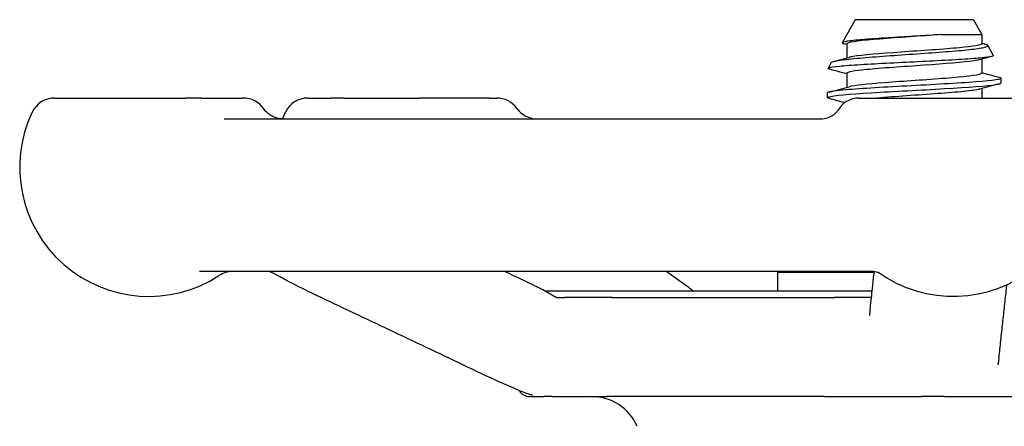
# Model space of a CAD drawing. Header units: inches. Extents: x 36 to 1719, y -84 to 1122.
# Tile 423 of 571: x 1420.35 to 1422.83, y 380.85 to 381.87. Entities that reach past the tile are written whole.
import ezdxf

# ---------------------------------------------------------------- set-up
doc = ezdxf.new("R2010")
doc.units = ezdxf.units.IN
doc.header["$LTSCALE"] = 48
doc.header["$MEASUREMENT"] = 0
doc.layers.add('Visible (ANSI)', color=7, linetype='Continuous', lineweight=30)

msp = doc.modelspace()

# ---------------------------------------------------------------- linework, layer by layer
at = {"layer": 'Visible (ANSI)'}
for p, q in [((1422.44995, 381.87027), (1422.41786, 381.81225)), ((1422.74829, 381.87027), (1422.44995, 381.87027)), ((1422.74829, 381.87027), (1422.76912, 381.8326)), ((1422.66547, 381.8326), (1422.76912, 381.8326)), ((1422.76912, 381.8326), (1422.76912, 381.80934)), ((1422.42912, 381.80934), (1422.42912, 381.77381)), ((1422.78413, 381.80545), (1422.79831, 381.77982)), ((1422.39019, 381.7622), (1422.382, 381.74738)), ((1422.76912, 381.77073), (1422.76912, 381.7352)), ((1422.42912, 381.7352), (1422.42912, 381.69967)), ((1422.81787, 381.71073), (1422.81787, 381.72259)), ((1422.76912, 381.69659), (1422.76912, 381.67277)), ((1420.43313, 381.67277), (1420.7628, 381.67277)), ((1420.8034, 381.67277), (1420.7628, 381.67277)), ((1420.8034, 381.67277), (1420.9069, 381.67277)), ((1420.90865, 381.67277), (1420.9069, 381.67277)), ((1421.07121, 381.67277), (1421.12926, 381.67277)), ((1421.16112, 381.67277), (1421.12926, 381.67277)), ((1421.16112, 381.67277), (1421.35174, 381.67277)), ((1421.5281, 381.67277), (1421.35174, 381.67277)), ((1421.5281, 381.67277), (1421.54704, 381.67277)), ((1422.38037, 381.67366), (1422.38037, 381.68552)), ((1422.46062, 381.67277), (1422.46054, 381.67277)), ((1422.46062, 381.67277), (1422.93495, 381.67277)), ((1420.8602, 381.62027), (1422.3629, 381.62027)), ((1422.49287, 381.23527), (1420.79822, 381.23527)), ((1422.25537, 381.23377), (1422.4982, 381.23377)), ((1422.25537, 381.1859), (1422.25537, 381.23377)), ((1422.27428, 381.23377), (1422.27715, 381.23527)), ((1422.49303, 381.1859), (1421.67049, 381.1859)), ((1421.83906, 381.17027), (1421.71776, 381.17027)), ((1421.83906, 381.17027), (1422.39861, 381.17027)), ((1421.83906, 381.17027), (1422.39861, 381.17027)), ((1422.49137, 381.17027), (1422.39861, 381.17027)), ((1421.63338, 380.92027), (1421.63037, 380.92027)), ((1421.63338, 380.92027), (1421.66637, 380.92027)), ((1421.68716, 380.92027), (1421.66637, 380.92027)), ((1421.68716, 380.92027), (1421.8251, 380.92027)), ((1422.37325, 380.92027), (1421.8251, 380.92027)), ((1422.37325, 380.92027), (1422.61698, 380.92027)), ((1422.67562, 380.92027), (1422.61698, 380.92027)), ((1422.67562, 380.92027), (1422.91398, 380.92027))]:
    msp.add_line(p, q, dxfattribs=at)
for centre, radius, start, end in [((1420.43313, 381.61027), 0.0625, 90, 154.62307), ((1420.90865, 381.61027), 0.0625, 34.46729, 90), ((1421.07121, 381.61027), 0.0625, 90, 154.62307), ((1421.54704, 381.61027), 0.0625, 35.45054, 90), ((1422.46055, 381.61027), 0.0625, 90, 151.08084), ((1420.6703, 381.49777), 0.325, 154.62307, 302.99589), ((1421.30838, 381.49777), 0.325, 154.62307, 157.8564), ((1421.64887, 381.68277), 0.0625, 215.45054, 270), ((1422.69778, 381.49777), 0.325, 234.08441, 309.50864), ((1420.88132, 381.17277), 0.0625, 90, 122.99589), ((1421.63037, 380.95152), 0.03125, 210.66159, 270), ((1421.78662, 380.79527), 0.125, 23.57818, 90)]:
    msp.add_arc(centre, radius, start, end, dxfattribs=at)
for points, knots in [([(1422.66547, 381.8326), (1422.6469, 381.83136), (1422.62692, 381.83014), (1422.584, 381.82755), (1422.56137, 381.82622), (1422.51815, 381.82353), (1422.49801, 381.8222), (1422.46293, 381.81951), (1422.44841, 381.81818), (1422.42703, 381.81549), (1422.42048, 381.81415), (1422.41688, 381.81178), (1422.41806, 381.81075), (1422.42191, 381.80972)], [-4.2480515, -4.2480515, -4.2480515, -4.2480515, -4.0909216, -4.0909216, -3.9177275, -3.9177275, -3.7423694, -3.7423694, -3.5648477, -3.5648477, -3.385163, -3.385163, -3.2453713, -3.2453713, -3.2453713, -3.2453713]), ([(1422.66547, 381.8326), (1422.61671, 381.82893), (1422.55824, 381.82525), (1422.51265, 381.82158), (1422.46705, 381.8179), (1422.43544, 381.81422), (1422.43001, 381.81055), (1422.42942, 381.81014), (1422.42914, 381.80974), (1422.42917, 381.80934)], [13.736211, 13.736211, 13.736211, 13.736211, 14.6708098, 14.6708098, 14.6708098, 15.6053465, 15.6053465, 15.6053465, 15.7079633, 15.7079633, 15.7079633, 15.7079633]), ([(1422.39019, 381.7622), (1422.39031, 381.76241), (1422.39049, 381.76262), (1422.39297, 381.76461), (1422.4004, 381.76639), (1422.4248, 381.76998), (1422.44141, 381.77175), (1422.48157, 381.77534), (1422.50463, 381.77712), (1422.55411, 381.78071), (1422.58001, 381.78249), (1422.63119, 381.78608), (1422.65599, 381.78785), (1422.70122, 381.79144), (1422.72127, 381.79322), (1422.754, 381.79681), (1422.76646, 381.79859), (1422.7822, 381.80218), (1422.78546, 381.80395), (1422.78305, 381.80678), (1422.78067, 381.8078), (1422.77684, 381.80882)], [-2.471323, -2.471323, -2.471323, -2.471323, -2.4471425, -2.4471425, -2.2417348, -2.2417348, -2.0391858, -2.0391858, -1.8394961, -1.8394961, -1.6426663, -1.6426663, -1.4486971, -1.4486971, -1.2575891, -1.2575891, -1.0693429, -1.0693429, -0.8839593, -0.8839593, -0.7797575, -0.7797575, -0.7797575, -0.7797575]), ([(1422.76907, 381.80934), (1422.76884, 381.80606), (1422.74843, 381.80279), (1422.71354, 381.79951), (1422.67437, 381.79584), (1422.61791, 381.79216), (1422.56596, 381.78849), (1422.51402, 381.78481), (1422.46786, 381.78113), (1422.44531, 381.77746), (1422.44102, 381.77676), (1422.4376, 381.77606), (1422.43506, 381.77536)], [12.5663706, 12.5663706, 12.5663706, 12.5663706, 13.3988567, 13.3988567, 13.3988567, 14.3334779, 14.3334779, 14.3334779, 15.268037, 15.268037, 15.268037, 15.445753, 15.445753, 15.445753, 15.445753]), ([(1422.79831, 381.77982), (1422.7989, 381.77874), (1422.79627, 381.77768), (1422.78317, 381.77526), (1422.77095, 381.77393), (1422.738, 381.77124), (1422.71749, 381.76991), (1422.67075, 381.76722), (1422.6449, 381.76589), (1422.59116, 381.7632), (1422.56378, 381.76186), (1422.51107, 381.75917), (1422.48628, 381.75784), (1422.44262, 381.75515), (1422.42425, 381.75382), (1422.39647, 381.75113), (1422.38743, 381.7498), (1422.38083, 381.74738), (1422.38141, 381.74632), (1422.38544, 381.74526)], [-1.8294571, -1.8294571, -1.8294571, -1.8294571, -1.6707361, -1.6707361, -1.469445, -1.469445, -1.2659958, -1.2659958, -1.0603886, -1.0603886, -0.8526241, -0.8526241, -0.6427026, -0.6427026, -0.4306244, -0.4306244, -0.2163901, -0.2163901, -0.0441233, -0.0441233, -0.0441233, -0.0441233]), ([(1422.76313, 381.76917), (1422.75981, 381.76826), (1422.75505, 381.76735), (1422.74885, 381.76645), (1422.72378, 381.76277), (1422.67579, 381.7591), (1422.62339, 381.75542), (1422.57099, 381.75175), (1422.51547, 381.74807), (1422.47825, 381.7444), (1422.44717, 381.74133), (1422.42948, 381.73826), (1422.42922, 381.7352)], [19.1117662, 19.1117662, 19.1117662, 19.1117662, 19.3428758, 19.3428758, 19.3428758, 20.2771046, 20.2771046, 20.2771046, 21.2112724, 21.2112724, 21.2112724, 21.9911486, 21.9911486, 21.9911486, 21.9911486]), ([(1422.81321, 381.72502), (1422.81485, 381.72459), (1422.81607, 381.72416), (1422.81684, 381.72373), (1422.82304, 381.72028), (1422.7996, 381.71683), (1422.75462, 381.71338), (1422.70963, 381.70993), (1422.64395, 381.70648), (1422.58023, 381.70303), (1422.51652, 381.69958), (1422.45597, 381.69613), (1422.41948, 381.69268), (1422.39421, 381.6903), (1422.38081, 381.68791), (1422.38061, 381.68552)], [18.6439269, 18.6439269, 18.6439269, 18.6439269, 18.7524691, 18.7524691, 18.7524691, 19.6296647, 19.6296647, 19.6296647, 20.5068064, 20.5068064, 20.5068064, 21.3838943, 21.3838943, 21.3838943, 21.9911486, 21.9911486, 21.9911486, 21.9911486]), ([(1422.76902, 381.7352), (1422.76907, 381.73458), (1422.76843, 381.73397), (1422.76705, 381.73336), (1422.75882, 381.72968), (1422.72464, 381.72601), (1422.67769, 381.72233), (1422.63075, 381.71866), (1422.57218, 381.71498), (1422.5246, 381.71131), (1422.48106, 381.70795), (1422.44769, 381.70458), (1422.43496, 381.70122)], [18.8495559, 18.8495559, 18.8495559, 18.8495559, 19.0056553, 19.0056553, 19.0056553, 19.9399062, 19.9399062, 19.9399062, 20.874096, 20.874096, 20.874096, 21.7289383, 21.7289383, 21.7289383, 21.7289383]), ([(1422.3853, 381.67124), (1422.37957, 381.67274), (1422.37888, 381.67424), (1422.38374, 381.67574), (1422.39493, 381.67919), (1422.43532, 381.68264), (1422.49096, 381.6861), (1422.54639, 381.68954), (1422.6159, 381.69298), (1422.67564, 381.69642), (1422.73519, 381.69985), (1422.78393, 381.70327), (1422.80523, 381.7067), (1422.81357, 381.70805), (1422.81764, 381.70939), (1422.81757, 381.71073)], [-28.4799629, -28.4799629, -28.4799629, -28.4799629, -28.0985528, -28.0985528, -28.0985528, -27.2207324, -27.2207324, -27.2207324, -26.3461896, -26.3461896, -26.3461896, -25.4743607, -25.4743607, -25.4743607, -25.1327412, -25.1327412, -25.1327412, -25.1327412]), ([(1422.76299, 381.69503), (1422.75583, 381.69312), (1422.74244, 381.69121), (1422.72369, 381.6893), (1422.68768, 381.68562), (1422.6328, 381.68195), (1422.58021, 381.67828), (1422.55394, 381.67644), (1422.52856, 381.67461), (1422.50643, 381.67277)], [25.3949515, 25.3949515, 25.3949515, 25.3949515, 25.8812012, 25.8812012, 25.8812012, 26.8150062, 26.8150062, 26.8150062, 27.2814663, 27.2814663, 27.2814663, 27.2814663]), ([(1421.00785, 381.62027), (1421.00504, 381.62027), (1421.00202, 381.62048), (1420.99564, 381.62152), (1420.99228, 381.62235), (1420.98541, 381.62479), (1420.9819, 381.62641), (1420.97503, 381.63052), (1420.97167, 381.63301), (1420.96547, 381.63879), (1420.96263, 381.64208), (1420.96018, 381.64564)], [0, 0, 0, 0, 0.02073024, 0.02073024, 0.04146048, 0.04146048, 0.06219072, 0.06219072, 0.08292096, 0.08292096, 0.1036512, 0.1036512, 0.1036512, 0.1036512]), ([(1422.3629, 381.62027), (1422.36951, 381.62027), (1422.37559, 381.62143), (1422.3863, 381.62487), (1422.39062, 381.62721), (1422.39742, 381.63165), (1422.39974, 381.63372), (1422.40309, 381.63699), (1422.40411, 381.63822), (1422.40554, 381.64004), (1422.40586, 381.64056), (1422.40596, 381.64072), (1422.40597, 381.64072), (1422.40597, 381.64072)], [0, 0, 0, 0, 0.01956218, 0.01956218, 0.04214322, 0.04214322, 0.06689766, 0.06689766, 0.09171423, 0.09171423, 0.1193718, 0.1193718, 0.11941348, 0.11941348, 0.11941348, 0.11941348]), ([(1420.97584, 381.23503), (1420.97584, 381.23503), (1420.97581, 381.23503), (1420.97558, 381.23504), (1420.97545, 381.23505), (1420.97505, 381.23507), (1420.97494, 381.23508), (1420.97471, 381.23509), (1420.97463, 381.23509), (1420.97445, 381.2351), (1420.97435, 381.2351), (1420.97413, 381.23511), (1420.97402, 381.23511), (1420.97377, 381.23512), (1420.97364, 381.23512), (1420.97326, 381.23514), (1420.973, 381.23514), (1420.97225, 381.23516), (1420.97179, 381.23517), (1420.96962, 381.23521), (1420.96819, 381.23523), (1420.96515, 381.23525), (1420.96359, 381.23526), (1420.96104, 381.23527), (1420.96006, 381.23527), (1420.95857, 381.23527), (1420.95808, 381.23527), (1420.95719, 381.23527), (1420.95682, 381.23527), (1420.95631, 381.23527), (1420.95626, 381.23527), (1420.9562, 381.23527), (1420.95619, 381.23527), (1420.95617, 381.23527), (1420.95616, 381.23527), (1420.95592, 381.23527), (1420.95568, 381.23527), (1420.95544, 381.23527)], [0.378257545, 0.378257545, 0.378257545, 0.378257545, 0.386657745, 0.386657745, 0.392554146, 0.392554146, 0.394496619, 0.394496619, 0.39546607, 0.39546607, 0.396437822, 0.396437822, 0.397411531, 0.397411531, 0.398384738, 0.398384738, 0.400350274, 0.400350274, 0.404274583, 0.404274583, 0.419969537, 0.419969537, 0.438754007, 0.438754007, 0.450767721, 0.450767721, 0.456774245, 0.456774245, 0.461283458, 0.461283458, 0.461769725, 0.461769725, 0.461830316, 0.461830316, 0.461891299, 0.461891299, 0.463727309, 0.463727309, 0.463727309, 0.463727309]), ([(1421.06938, 381.18708), (1421.05201, 381.19534), (1421.0348, 381.20368), (1421.01383, 381.21481), (1421.00873, 381.2176), (1420.99966, 381.22271), (1420.99564, 381.22504), (1420.98883, 381.2289), (1420.98623, 381.23036), (1420.98241, 381.23228), (1420.98116, 381.23287), (1420.97927, 381.23369), (1420.97855, 381.23398), (1420.9774, 381.23441), (1420.97694, 381.23457), (1420.97591, 381.23491), (1420.97554, 381.235), (1420.97532, 381.23506)], [0, 0, 0, 0, 0.15497359, 0.15497359, 0.20636211, 0.20636211, 0.24491806, 0.24491806, 0.26745771, 0.26745771, 0.27822563, 0.27822563, 0.28608386, 0.28608386, 0.29389274, 0.29389274, 0.30858895, 0.30858895, 0.30858895, 0.30858895]), ([(1422.48925, 381.15077), (1422.49099, 381.16689), (1422.49272, 381.18302), (1422.49575, 381.2111), (1422.49704, 381.22305), (1422.49833, 381.235)], [0.77160372, 0.77160372, 0.77160372, 0.77160372, 1.07474202, 1.07474202, 1.29924856, 1.29924856, 1.29924856, 1.29924856]), ([(1422.5107, 381.23202), (1422.51002, 381.23231), (1422.50894, 381.23275), (1422.50553, 381.23376), (1422.50336, 381.23433), (1422.4982, 381.23505), (1422.49581, 381.23527), (1422.49287, 381.23527)], [0.52279542, 0.52279542, 0.52279542, 0.52279542, 0.545370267, 0.545370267, 0.565399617, 0.565399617, 0.577961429, 0.577961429, 0.577961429, 0.577961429]), ([(1421.64176, 381.20054), (1421.65349, 381.19498), (1421.66494, 381.18925), (1421.67989, 381.18043), (1421.6838, 381.17803), (1421.6892, 381.17477), (1421.69068, 381.17389), (1421.69322, 381.17244), (1421.6943, 381.17184), (1421.69587, 381.17101), (1421.69642, 381.17073), (1421.69745, 381.17023), (1421.69789, 381.17003), (1421.69847, 381.16977), (1421.69865, 381.1697), (1421.69885, 381.16962), (1421.69889, 381.16961), (1421.69889, 381.16961)], [0, 0, 0, 0, 0.10474171, 0.10474171, 0.14093521, 0.14093521, 0.15449192, 0.15449192, 0.16471611, 0.16471611, 0.17102308, 0.17102308, 0.17849198, 0.17849198, 0.1854649, 0.1854649, 0.19170635, 0.19170635, 0.19170635, 0.19170635]), ([(1422.03098, 381.19506), (1422.03324, 381.19345), (1422.03612, 381.19146), (1422.04051, 381.18822), (1422.04203, 381.18707), (1422.04353, 381.1859)], [0, 0, 0, 0, 0.033112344, 0.033112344, 0.050501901, 0.050501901, 0.050501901, 0.050501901]), ([(1422.81264, 381.01807), (1422.81421, 381.03264), (1422.81578, 381.04722), (1422.81892, 381.07637), (1422.8205, 381.09095), (1422.82364, 381.12012), (1422.82521, 381.1347), (1422.82835, 381.16388), (1422.82992, 381.17847), (1422.83182, 381.19604), (1422.83214, 381.19901), (1422.83246, 381.20199)], [0.7332962, 0.7332962, 0.7332962, 0.7332962, 1.0071895, 1.0071895, 1.2810829, 1.2810829, 1.5549762, 1.5549762, 1.8288696, 1.8288696, 1.8847241, 1.8847241, 1.8847241, 1.8847241]), ([(1421.06938, 381.18708), (1421.1001, 381.17249), (1421.13082, 381.15789), (1421.19226, 381.12871), (1421.22299, 381.11412), (1421.28443, 381.08494), (1421.31516, 381.07035), (1421.37661, 381.04118), (1421.40734, 381.0266), (1421.46881, 380.99745), (1421.49954, 380.98287), (1421.53027, 380.9683)], [0.9601047, 0.9601047, 0.9601047, 0.9601047, 1.233998, 1.233998, 1.5078914, 1.5078914, 1.7817848, 1.7817848, 2.0556781, 2.0556781, 2.3295715, 2.3295715, 2.3295715, 2.3295715]), ([(1421.69704, 381.17043), (1421.69728, 381.17042), (1421.69752, 381.17041), (1421.69843, 381.17039), (1421.69909, 381.17037), (1421.70041, 381.17035), (1421.70108, 381.17034), (1421.70357, 381.17031), (1421.7053, 381.1703), (1421.70871, 381.17028), (1421.71038, 381.17028), (1421.7129, 381.17027), (1421.71373, 381.17027), (1421.71521, 381.17027), (1421.71584, 381.17027), (1421.71661, 381.17027), (1421.7167, 381.17027), (1421.71682, 381.17027), (1421.71684, 381.17027), (1421.71688, 381.17027), (1421.7169, 381.17027), (1421.71693, 381.17027), (1421.71694, 381.17027), (1421.71722, 381.17027), (1421.71748, 381.17027), (1421.71774, 381.17027)], [0.287281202, 0.287281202, 0.287281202, 0.287281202, 0.289064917, 0.289064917, 0.294371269, 0.294371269, 0.300336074, 0.300336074, 0.316953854, 0.316953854, 0.333382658, 0.333382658, 0.341579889, 0.341579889, 0.347730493, 0.347730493, 0.348500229, 0.348500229, 0.348663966, 0.348663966, 0.348829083, 0.348829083, 0.348913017, 0.348913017, 0.351147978, 0.351147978, 0.351147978, 0.351147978]), ([(1422.48731, 381.12475), (1422.48731, 381.12475), (1422.48731, 381.12475), (1422.48731, 381.12477), (1422.48733, 381.12497), (1422.48739, 381.12588), (1422.48744, 381.12682), (1422.48759, 381.12933), (1422.48768, 381.131), (1422.48792, 381.13491), (1422.48806, 381.13716), (1422.48842, 381.14225), (1422.48867, 381.14514), (1422.48901, 381.14854), (1422.48909, 381.14936), (1422.4892, 381.15032), (1422.48922, 381.15055), (1422.48925, 381.15077)], [0.39505215, 0.39505215, 0.39505215, 0.39505215, 0.39558435, 0.39558435, 0.40525064, 0.40525064, 0.42132108, 0.42132108, 0.44262059, 0.44262059, 0.47100407, 0.47100407, 0.50890401, 0.50890401, 0.52153513, 0.52153513, 0.52574122, 0.52574122, 0.52574122, 0.52574122]), ([(1422.81264, 381.01807), (1422.81253, 381.01711), (1422.81239, 381.01578), (1422.81197, 381.01242), (1422.81165, 381.01018), (1422.81091, 381.00607), (1422.81052, 381.00421), (1422.81002, 381.00195), (1422.80986, 381.00124), (1422.80972, 381.00058), (1422.80969, 381.00043), (1422.80967, 381.00037), (1422.80967, 381.00036), (1422.80967, 381.00036)], [0, 0, 0, 0, 0.018818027, 0.018818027, 0.042443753, 0.042443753, 0.063358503, 0.063358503, 0.07651892, 0.07651892, 0.08373261, 0.08373261, 0.085554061, 0.085554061, 0.085554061, 0.085554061]), ([(1421.63721, 380.92378), (1421.63721, 380.92378), (1421.63718, 380.92379), (1421.63699, 380.92384), (1421.63687, 380.92388), (1421.63656, 380.92396), (1421.63643, 380.92399), (1421.63612, 380.92408), (1421.63593, 380.92413), (1421.63551, 380.92425), (1421.63527, 380.92432), (1421.63455, 380.92452), (1421.63404, 380.92466), (1421.63169, 380.92533), (1421.62999, 380.92585), (1421.62492, 380.92747), (1421.6215, 380.92866), (1421.61079, 380.9326), (1421.6032, 380.93566), (1421.58797, 380.94202), (1421.5802, 380.94539), (1421.55805, 380.95522), (1421.544, 380.9618), (1421.53027, 380.9683)], [0.55023146, 0.55023146, 0.55023146, 0.55023146, 0.55573291, 0.55573291, 0.55952642, 0.55952642, 0.56142381, 0.56142381, 0.56333702, 0.56333702, 0.56525245, 0.56525245, 0.56911754, 0.56911754, 0.58443949, 0.58443949, 0.61464372, 0.61464372, 0.67607817, 0.67607817, 0.74039961, 0.74039961, 0.86273742, 0.86273742, 0.86273742, 0.86273742])]:
    msp.add_open_spline(points, degree=3, knots=knots, dxfattribs=at)
for points in [[(1422.76912, 381.81088), (1422.77169, 381.81019), (1422.77427, 381.8095), (1422.77684, 381.80882)], [(1422.42912, 381.8078), (1422.42672, 381.80844), (1422.42432, 381.80908), (1422.42191, 381.80972)], [(1422.39669, 381.76518), (1422.40944, 381.76856), (1422.42219, 381.77195), (1422.43493, 381.77536)], [(1422.79459, 381.77751), (1422.78416, 381.77474), (1422.77373, 381.77196), (1422.76331, 381.76917)], [(1422.42912, 381.73366), (1422.41457, 381.73755), (1422.4, 381.74141), (1422.38544, 381.74526)], [(1422.76912, 381.73674), (1422.78383, 381.73281), (1422.79854, 381.7289), (1422.81326, 381.72502)], [(1422.38498, 381.68795), (1422.40164, 381.69235), (1422.41829, 381.69676), (1422.43493, 381.70122)], [(1422.81326, 381.70831), (1422.7966, 381.70391), (1422.77995, 381.69949), (1422.76331, 381.69503)], [(1422.42391, 381.66091), (1422.41094, 381.66437), (1422.39796, 381.66781), (1422.38498, 381.67124)], [(1421.56851, 381.23527), (1421.59292, 381.22369), (1421.61734, 381.21211), (1421.64176, 381.20054)], [(1422.03098, 381.19506), (1422.01207, 381.20846), (1421.99315, 381.22186), (1421.97424, 381.23527)]]:
    msp.add_open_spline(points, degree=3, dxfattribs=at)

doc.saveas('drawing.dxf')
